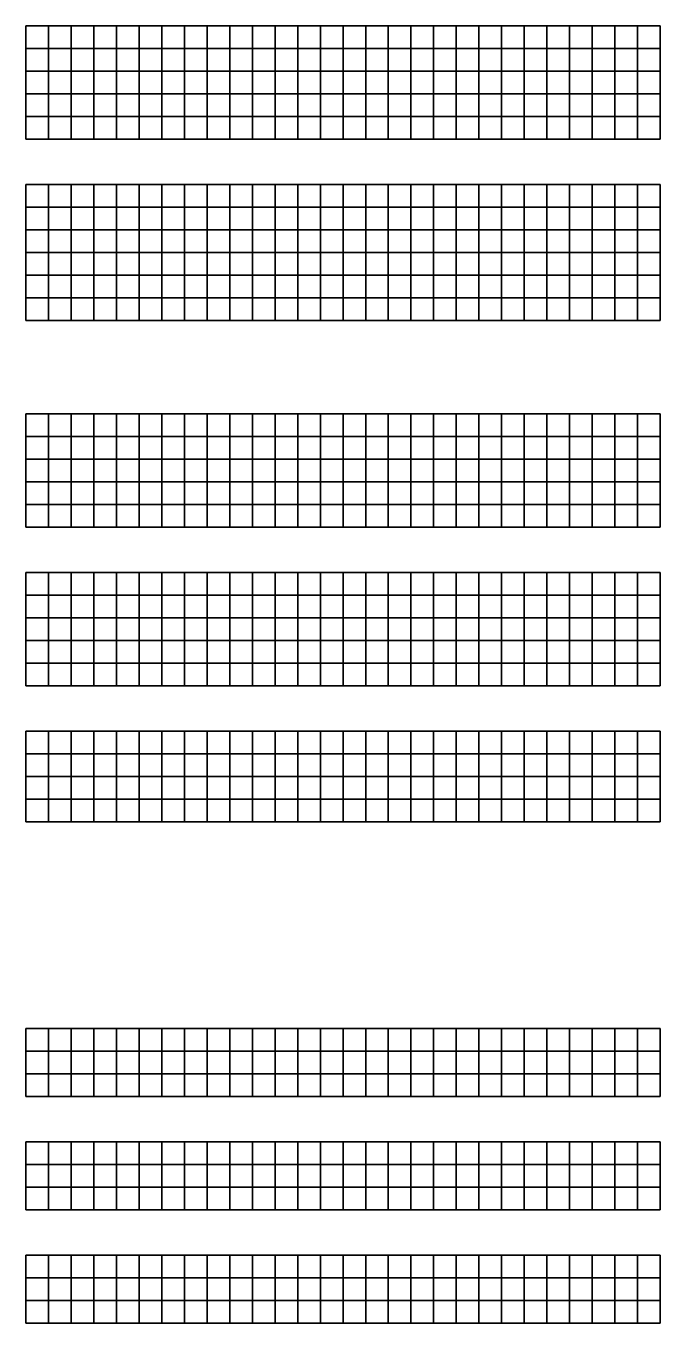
# Model space of a CAD drawing. Extents: x 1374311 to 1383814, y 384102 to 406278.
# Drawn here: x 1379137.4 to 1379277.4, y 384701.6 to 384987.8 of the extents above; entities that cross this region are included whole.
import ezdxf

# ---------------------------------------------------------------- set-up
doc = ezdxf.new("R2010")
doc.units = 0
doc.layers.add('R_Grid', color=7, linetype='Continuous')

msp = doc.modelspace()

# ---------------------------------------------------------------- linework, layer by layer
at = {"layer": 'R_Grid'}
for p, q in [((1379137.44, 384987.82), (1379277.44, 384987.82)), ((1379137.44, 384962.82), (1379137.44, 384987.82)), ((1379142.44, 384962.82), (1379142.44, 384987.82)), ((1379147.44, 384962.82), (1379147.44, 384987.82)), ((1379152.44, 384962.82), (1379152.44, 384987.82)), ((1379157.44, 384962.82), (1379157.44, 384987.82)), ((1379162.44, 384962.82), (1379162.44, 384987.82)), ((1379167.44, 384962.82), (1379167.44, 384987.82)), ((1379172.44, 384962.82), (1379172.44, 384987.82)), ((1379177.44, 384962.82), (1379177.44, 384987.82)), ((1379182.44, 384962.82), (1379182.44, 384987.82)), ((1379187.44, 384962.82), (1379187.44, 384987.82)), ((1379192.44, 384962.82), (1379192.44, 384987.82)), ((1379197.44, 384962.82), (1379197.44, 384987.82)), ((1379202.44, 384962.82), (1379202.44, 384987.82)), ((1379207.44, 384962.82), (1379207.44, 384987.82)), ((1379212.44, 384962.82), (1379212.44, 384987.82)), ((1379217.44, 384962.82), (1379217.44, 384987.82)), ((1379222.44, 384962.82), (1379222.44, 384987.82)), ((1379227.44, 384962.82), (1379227.44, 384987.82)), ((1379232.44, 384962.82), (1379232.44, 384987.82)), ((1379237.44, 384962.82), (1379237.44, 384987.82)), ((1379242.44, 384962.82), (1379242.44, 384987.82)), ((1379247.44, 384962.82), (1379247.44, 384987.82)), ((1379252.44, 384962.82), (1379252.44, 384987.82)), ((1379257.44, 384962.82), (1379257.44, 384987.82)), ((1379262.44, 384962.82), (1379262.44, 384987.82)), ((1379267.44, 384962.82), (1379267.44, 384987.82)), ((1379272.44, 384962.82), (1379272.44, 384987.82)), ((1379277.44, 384962.82), (1379277.44, 384987.82)), ((1379137.44, 384982.82), (1379277.44, 384982.82)), ((1379137.44, 384977.82), (1379277.44, 384977.82)), ((1379137.44, 384972.82), (1379277.44, 384972.82)), ((1379137.44, 384967.82), (1379277.44, 384967.82)), ((1379137.44, 384962.82), (1379277.44, 384962.82)), ((1379137.44, 384952.82), (1379277.44, 384952.82)), ((1379137.44, 384922.82), (1379137.44, 384952.82)), ((1379142.44, 384922.82), (1379142.44, 384952.82)), ((1379147.44, 384922.82), (1379147.44, 384952.82)), ((1379152.44, 384922.82), (1379152.44, 384952.82)), ((1379157.44, 384922.82), (1379157.44, 384952.82)), ((1379162.44, 384922.82), (1379162.44, 384952.82)), ((1379167.44, 384922.82), (1379167.44, 384952.82)), ((1379172.44, 384922.82), (1379172.44, 384952.82)), ((1379177.44, 384922.82), (1379177.44, 384952.82)), ((1379182.44, 384922.82), (1379182.44, 384952.82)), ((1379187.44, 384922.82), (1379187.44, 384952.82)), ((1379192.44, 384922.82), (1379192.44, 384952.82)), ((1379197.44, 384922.82), (1379197.44, 384952.82)), ((1379202.44, 384922.82), (1379202.44, 384952.82)), ((1379207.44, 384922.82), (1379207.44, 384952.82)), ((1379212.44, 384922.82), (1379212.44, 384952.82)), ((1379217.44, 384922.82), (1379217.44, 384952.82)), ((1379222.44, 384922.82), (1379222.44, 384952.82)), ((1379227.44, 384922.82), (1379227.44, 384952.82)), ((1379232.44, 384922.82), (1379232.44, 384952.82)), ((1379237.44, 384922.82), (1379237.44, 384952.82)), ((1379242.44, 384922.82), (1379242.44, 384952.82)), ((1379247.44, 384922.82), (1379247.44, 384952.82)), ((1379252.44, 384922.82), (1379252.44, 384952.82)), ((1379257.44, 384922.82), (1379257.44, 384952.82)), ((1379262.44, 384922.82), (1379262.44, 384952.82)), ((1379267.44, 384922.82), (1379267.44, 384952.82)), ((1379272.44, 384922.82), (1379272.44, 384952.82)), ((1379277.44, 384922.82), (1379277.44, 384952.82)), ((1379137.44, 384947.82), (1379277.44, 384947.82)), ((1379137.44, 384942.82), (1379277.44, 384942.82)), ((1379137.44, 384937.82), (1379277.44, 384937.82)), ((1379137.44, 384932.82), (1379277.44, 384932.82)), ((1379137.44, 384927.82), (1379277.44, 384927.82)), ((1379137.44, 384922.82), (1379277.44, 384922.82)), ((1379137.44, 384902.21), (1379277.44, 384902.21)), ((1379137.44, 384877.21), (1379137.44, 384902.21)), ((1379142.44, 384877.21), (1379142.44, 384902.21)), ((1379147.44, 384877.21), (1379147.44, 384902.21)), ((1379152.44, 384877.21), (1379152.44, 384902.21)), ((1379157.44, 384877.21), (1379157.44, 384902.21)), ((1379162.44, 384877.21), (1379162.44, 384902.21)), ((1379167.44, 384877.21), (1379167.44, 384902.21)), ((1379172.44, 384877.21), (1379172.44, 384902.21)), ((1379177.44, 384877.21), (1379177.44, 384902.21)), ((1379182.44, 384877.21), (1379182.44, 384902.21)), ((1379187.44, 384877.21), (1379187.44, 384902.21)), ((1379192.44, 384877.21), (1379192.44, 384902.21)), ((1379197.44, 384877.21), (1379197.44, 384902.21)), ((1379202.44, 384877.21), (1379202.44, 384902.21)), ((1379207.44, 384877.21), (1379207.44, 384902.21)), ((1379212.44, 384877.21), (1379212.44, 384902.21)), ((1379217.44, 384877.21), (1379217.44, 384902.21)), ((1379222.44, 384877.21), (1379222.44, 384902.21)), ((1379227.44, 384877.21), (1379227.44, 384902.21)), ((1379232.44, 384877.21), (1379232.44, 384902.21)), ((1379237.44, 384877.21), (1379237.44, 384902.21)), ((1379242.44, 384877.21), (1379242.44, 384902.21)), ((1379247.44, 384877.21), (1379247.44, 384902.21)), ((1379252.44, 384877.21), (1379252.44, 384902.21)), ((1379257.44, 384877.21), (1379257.44, 384902.21)), ((1379262.44, 384877.21), (1379262.44, 384902.21)), ((1379267.44, 384877.21), (1379267.44, 384902.21)), ((1379272.44, 384877.21), (1379272.44, 384902.21)), ((1379277.44, 384877.21), (1379277.44, 384902.21)), ((1379137.44, 384897.21), (1379277.44, 384897.21)), ((1379137.44, 384892.21), (1379277.44, 384892.21)), ((1379137.44, 384887.21), (1379277.44, 384887.21)), ((1379137.44, 384882.21), (1379277.44, 384882.21)), ((1379137.44, 384877.21), (1379277.44, 384877.21)), ((1379137.44, 384867.21), (1379277.44, 384867.21)), ((1379137.44, 384842.21), (1379137.44, 384867.21)), ((1379142.44, 384842.21), (1379142.44, 384867.21)), ((1379147.44, 384842.21), (1379147.44, 384867.21)), ((1379152.44, 384842.21), (1379152.44, 384867.21)), ((1379157.44, 384842.21), (1379157.44, 384867.21)), ((1379162.44, 384842.21), (1379162.44, 384867.21)), ((1379167.44, 384842.21), (1379167.44, 384867.21)), ((1379172.44, 384842.21), (1379172.44, 384867.21)), ((1379177.44, 384842.21), (1379177.44, 384867.21)), ((1379182.44, 384842.21), (1379182.44, 384867.21)), ((1379187.44, 384842.21), (1379187.44, 384867.21)), ((1379192.44, 384842.21), (1379192.44, 384867.21)), ((1379197.44, 384842.21), (1379197.44, 384867.21)), ((1379202.44, 384842.21), (1379202.44, 384867.21)), ((1379207.44, 384842.21), (1379207.44, 384867.21)), ((1379212.44, 384842.21), (1379212.44, 384867.21)), ((1379217.44, 384842.21), (1379217.44, 384867.21)), ((1379222.44, 384842.21), (1379222.44, 384867.21)), ((1379227.44, 384842.21), (1379227.44, 384867.21)), ((1379232.44, 384842.21), (1379232.44, 384867.21)), ((1379237.44, 384842.21), (1379237.44, 384867.21)), ((1379242.44, 384842.21), (1379242.44, 384867.21)), ((1379247.44, 384842.21), (1379247.44, 384867.21)), ((1379252.44, 384842.21), (1379252.44, 384867.21)), ((1379257.44, 384842.21), (1379257.44, 384867.21)), ((1379262.44, 384842.21), (1379262.44, 384867.21)), ((1379267.44, 384842.21), (1379267.44, 384867.21)), ((1379272.44, 384842.21), (1379272.44, 384867.21)), ((1379277.44, 384842.21), (1379277.44, 384867.21)), ((1379137.44, 384862.21), (1379277.44, 384862.21)), ((1379137.44, 384857.21), (1379277.44, 384857.21)), ((1379137.44, 384852.21), (1379277.44, 384852.21)), ((1379137.44, 384847.21), (1379277.44, 384847.21)), ((1379137.44, 384842.21), (1379277.44, 384842.21)), ((1379137.44, 384832.21), (1379277.44, 384832.21)), ((1379137.44, 384812.21), (1379137.44, 384832.21)), ((1379142.44, 384812.21), (1379142.44, 384832.21)), ((1379147.44, 384812.21), (1379147.44, 384832.21)), ((1379152.44, 384812.21), (1379152.44, 384832.21)), ((1379157.44, 384812.21), (1379157.44, 384832.21)), ((1379162.44, 384812.21), (1379162.44, 384832.21)), ((1379167.44, 384812.21), (1379167.44, 384832.21)), ((1379172.44, 384812.21), (1379172.44, 384832.21)), ((1379177.44, 384812.21), (1379177.44, 384832.21)), ((1379182.44, 384812.21), (1379182.44, 384832.21)), ((1379187.44, 384812.21), (1379187.44, 384832.21)), ((1379192.44, 384812.21), (1379192.44, 384832.21)), ((1379197.44, 384812.21), (1379197.44, 384832.21)), ((1379202.44, 384812.21), (1379202.44, 384832.21)), ((1379207.44, 384812.21), (1379207.44, 384832.21)), ((1379212.44, 384812.21), (1379212.44, 384832.21)), ((1379217.44, 384812.21), (1379217.44, 384832.21)), ((1379222.44, 384812.21), (1379222.44, 384832.21)), ((1379227.44, 384812.21), (1379227.44, 384832.21)), ((1379232.44, 384812.21), (1379232.44, 384832.21)), ((1379237.44, 384812.21), (1379237.44, 384832.21)), ((1379242.44, 384812.21), (1379242.44, 384832.21)), ((1379247.44, 384812.21), (1379247.44, 384832.21)), ((1379252.44, 384812.21), (1379252.44, 384832.21)), ((1379257.44, 384812.21), (1379257.44, 384832.21)), ((1379262.44, 384812.21), (1379262.44, 384832.21)), ((1379267.44, 384812.21), (1379267.44, 384832.21)), ((1379272.44, 384812.21), (1379272.44, 384832.21)), ((1379277.44, 384812.21), (1379277.44, 384832.21)), ((1379137.44, 384827.21), (1379277.44, 384827.21)), ((1379137.44, 384822.21), (1379277.44, 384822.21)), ((1379137.44, 384817.21), (1379277.44, 384817.21)), ((1379137.44, 384812.21), (1379277.44, 384812.21)), ((1379137.44, 384766.6), (1379277.44, 384766.6)), ((1379137.44, 384751.6), (1379137.44, 384766.6)), ((1379142.44, 384751.6), (1379142.44, 384766.6)), ((1379147.44, 384751.6), (1379147.44, 384766.6)), ((1379152.44, 384751.6), (1379152.44, 384766.6)), ((1379157.44, 384751.6), (1379157.44, 384766.6)), ((1379162.44, 384751.6), (1379162.44, 384766.6)), ((1379167.44, 384751.6), (1379167.44, 384766.6)), ((1379172.44, 384751.6), (1379172.44, 384766.6)), ((1379177.44, 384751.6), (1379177.44, 384766.6)), ((1379182.44, 384751.6), (1379182.44, 384766.6)), ((1379187.44, 384751.6), (1379187.44, 384766.6)), ((1379192.44, 384751.6), (1379192.44, 384766.6)), ((1379197.44, 384751.6), (1379197.44, 384766.6)), ((1379202.44, 384751.6), (1379202.44, 384766.6)), ((1379207.44, 384751.6), (1379207.44, 384766.6)), ((1379212.44, 384751.6), (1379212.44, 384766.6)), ((1379217.44, 384751.6), (1379217.44, 384766.6)), ((1379222.44, 384751.6), (1379222.44, 384766.6)), ((1379227.44, 384751.6), (1379227.44, 384766.6)), ((1379232.44, 384751.6), (1379232.44, 384766.6)), ((1379237.44, 384751.6), (1379237.44, 384766.6)), ((1379242.44, 384751.6), (1379242.44, 384766.6)), ((1379247.44, 384751.6), (1379247.44, 384766.6)), ((1379252.44, 384751.6), (1379252.44, 384766.6)), ((1379257.44, 384751.6), (1379257.44, 384766.6)), ((1379262.44, 384751.6), (1379262.44, 384766.6)), ((1379267.44, 384751.6), (1379267.44, 384766.6)), ((1379272.44, 384751.6), (1379272.44, 384766.6)), ((1379277.44, 384751.6), (1379277.44, 384766.6)), ((1379137.44, 384761.6), (1379277.44, 384761.6)), ((1379137.44, 384756.6), (1379277.44, 384756.6)), ((1379137.44, 384751.6), (1379277.44, 384751.6)), ((1379137.44, 384741.6), (1379277.44, 384741.6)), ((1379137.44, 384726.6), (1379137.44, 384741.6)), ((1379142.44, 384726.6), (1379142.44, 384741.6)), ((1379147.44, 384726.6), (1379147.44, 384741.6)), ((1379152.44, 384726.6), (1379152.44, 384741.6)), ((1379157.44, 384726.6), (1379157.44, 384741.6)), ((1379162.44, 384726.6), (1379162.44, 384741.6)), ((1379167.44, 384726.6), (1379167.44, 384741.6)), ((1379172.44, 384726.6), (1379172.44, 384741.6)), ((1379177.44, 384726.6), (1379177.44, 384741.6)), ((1379182.44, 384726.6), (1379182.44, 384741.6)), ((1379187.44, 384726.6), (1379187.44, 384741.6)), ((1379192.44, 384726.6), (1379192.44, 384741.6)), ((1379197.44, 384726.6), (1379197.44, 384741.6)), ((1379202.44, 384726.6), (1379202.44, 384741.6)), ((1379207.44, 384726.6), (1379207.44, 384741.6)), ((1379212.44, 384726.6), (1379212.44, 384741.6)), ((1379217.44, 384726.6), (1379217.44, 384741.6)), ((1379222.44, 384726.6), (1379222.44, 384741.6)), ((1379227.44, 384726.6), (1379227.44, 384741.6)), ((1379232.44, 384726.6), (1379232.44, 384741.6)), ((1379237.44, 384726.6), (1379237.44, 384741.6)), ((1379242.44, 384726.6), (1379242.44, 384741.6)), ((1379247.44, 384726.6), (1379247.44, 384741.6)), ((1379252.44, 384726.6), (1379252.44, 384741.6)), ((1379257.44, 384726.6), (1379257.44, 384741.6)), ((1379262.44, 384726.6), (1379262.44, 384741.6)), ((1379267.44, 384726.6), (1379267.44, 384741.6)), ((1379272.44, 384726.6), (1379272.44, 384741.6)), ((1379277.44, 384726.6), (1379277.44, 384741.6)), ((1379137.44, 384736.6), (1379277.44, 384736.6)), ((1379137.44, 384731.6), (1379277.44, 384731.6)), ((1379137.44, 384726.6), (1379277.44, 384726.6)), ((1379137.44, 384716.6), (1379277.44, 384716.6)), ((1379137.44, 384701.6), (1379137.44, 384716.6)), ((1379142.44, 384701.6), (1379142.44, 384716.6)), ((1379147.44, 384701.6), (1379147.44, 384716.6)), ((1379152.44, 384701.6), (1379152.44, 384716.6)), ((1379157.44, 384701.6), (1379157.44, 384716.6)), ((1379162.44, 384701.6), (1379162.44, 384716.6)), ((1379167.44, 384701.6), (1379167.44, 384716.6)), ((1379172.44, 384701.6), (1379172.44, 384716.6)), ((1379177.44, 384701.6), (1379177.44, 384716.6)), ((1379182.44, 384701.6), (1379182.44, 384716.6)), ((1379187.44, 384701.6), (1379187.44, 384716.6)), ((1379192.44, 384701.6), (1379192.44, 384716.6)), ((1379197.44, 384701.6), (1379197.44, 384716.6)), ((1379202.44, 384701.6), (1379202.44, 384716.6)), ((1379207.44, 384701.6), (1379207.44, 384716.6)), ((1379212.44, 384701.6), (1379212.44, 384716.6)), ((1379217.44, 384701.6), (1379217.44, 384716.6)), ((1379222.44, 384701.6), (1379222.44, 384716.6)), ((1379227.44, 384701.6), (1379227.44, 384716.6)), ((1379232.44, 384701.6), (1379232.44, 384716.6)), ((1379237.44, 384701.6), (1379237.44, 384716.6)), ((1379242.44, 384701.6), (1379242.44, 384716.6)), ((1379247.44, 384701.6), (1379247.44, 384716.6)), ((1379252.44, 384701.6), (1379252.44, 384716.6)), ((1379257.44, 384701.6), (1379257.44, 384716.6)), ((1379262.44, 384701.6), (1379262.44, 384716.6)), ((1379267.44, 384701.6), (1379267.44, 384716.6)), ((1379272.44, 384701.6), (1379272.44, 384716.6)), ((1379277.44, 384701.6), (1379277.44, 384716.6)), ((1379137.44, 384711.6), (1379277.44, 384711.6)), ((1379137.44, 384706.6), (1379277.44, 384706.6)), ((1379137.44, 384701.6), (1379277.44, 384701.6))]:
    msp.add_line(p, q, dxfattribs=at)

doc.saveas('drawing.dxf')
